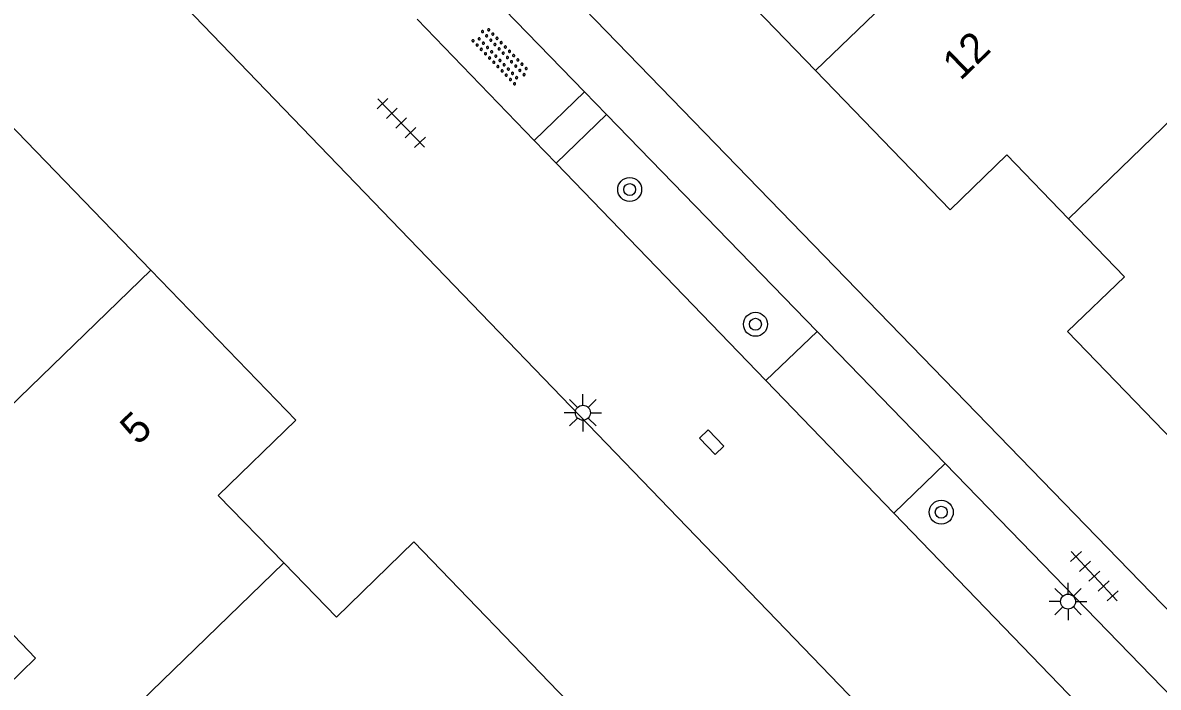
# Model space of a CAD drawing. Extents: x 137999 to 141000, y 397500 to 400501.
# Drawn here: x 138533.79 to 138571.68, y 399296.52 to 399318.72 of the extents above; entities that cross this region are included whole.
import ezdxf

# ---------------------------------------------------------------- set-up
doc = ezdxf.new("R2010")
doc.units = 0
for name, color, linetype in [('gg-anno-huisnummerreeks BGT', 7, 'Continuous'), ('gg-bbg-gedigitaliseerde bebouwing', 7, 'Continuous'), ('gg-bbg-hoofdgebouw', 7, 'Continuous'), ('gg-bbg-tussenscheiding', 7, 'Continuous'), ('gg-knt-verharding', 7, 'Continuous'), ('gg-knt-verharding nz', 7, 'Continuous'), ('gt-grn-weggrens', 7, 'Continuous'), ('gt-symb-boom', 7, 'Continuous'), ('gt-symb-kolk center center', 7, 'Continuous'), ('gt-symb-lichtmast', 7, 'Continuous'), ('gt-symb-overige verharding', 7, 'Continuous'), ('gt-symb-tegel verharding', 7, 'Continuous')]:
    doc.layers.add(name, color=color, linetype=linetype)

# ---------------------------------------------------------------- blocks, each defined once
blk = doc.blocks.new('gt0-TEG1')
at = {"layer": 'gt-symb-tegel verharding'}
for p, q in [((-1.125, 0), (1.125, 0)), ((-0.9, -0.25), (-0.9, 0.25)), ((-0.45, -0.25), (-0.45, 0.25)), ((0, -0.25), (0, 0.25)), ((0.45, -0.25), (0.45, 0.25)), ((0.9, -0.25), (0.9, 0.25))]:
    blk.add_line(p, q, dxfattribs=at)
blk = doc.blocks.new('gt0-LMAST')
at = {"layer": 'gt-symb-lichtmast'}
for p, q in [((-0.182, 0.173), (-0.447, 0.438)), ((-0.005, 0.246), (-0.005, 0.621)), ((0.172, 0.173), (0.437, 0.438)), ((-0.255, -0.004), (-0.63, -0.004)), ((-0.182, -0.181), (-0.447, -0.446)), ((-0.005, -0.254), (-0.005, -0.629)), ((0.437, -0.446), (0.172, -0.181)), ((0.245, -0.004), (0.62, -0.004))]:
    blk.add_line(p, q, dxfattribs=at)
blk.add_circle((-0.005, -0.004), 0.25, dxfattribs=at)
blk = doc.blocks.new('gt0-BOOM')
at = {"layer": 'gt-symb-boom'}
for radius in [0.4, 0.2]:
    blk.add_circle((0, 0), radius, dxfattribs=at)
blk = doc.blocks.new('gt0-KOLKCC')
at = {"layer": 'gt-symb-kolk center center'}
blk.add_lwpolyline([(-0.375, 0.2), (0.375, 0.2), (0.375, -0.2), (-0.375, -0.2)], close=True, dxfattribs=at)
blk = doc.blocks.new('gt0-OVH')
at = {"layer": 'gt-symb-overige verharding'}
for points in [[(-0.972, 0.298), (-0.967, 0.308), (-0.965, 0.319), (-0.966, 0.33), (-0.971, 0.34), (-0.978, 0.348), (-0.988, 0.353), (-0.999, 0.355), (-1.01, 0.354), (-1.02, 0.349), (-1.028, 0.342), (-1.033, 0.332), (-1.035, 0.321), (-1.034, 0.31), (-1.029, 0.3), (-1.022, 0.292), (-1.012, 0.287), (-1.001, 0.285), (-0.99, 0.286), (-0.98, 0.291)], [(-0.872, 0.106), (-0.867, 0.116), (-0.865, 0.126), (-0.866, 0.137), (-0.871, 0.147), (-0.878, 0.156), (-0.888, 0.161), (-0.899, 0.163), (-0.91, 0.162), (-0.92, 0.157), (-0.928, 0.15), (-0.933, 0.14), (-0.935, 0.129), (-0.934, 0.118), (-0.929, 0.108), (-0.922, 0.1), (-0.912, 0.095), (-0.901, 0.092), (-0.89, 0.094), (-0.88, 0.098)], [(-0.772, 0.298), (-0.767, 0.308), (-0.765, 0.319), (-0.766, 0.33), (-0.771, 0.34), (-0.778, 0.348), (-0.788, 0.353), (-0.799, 0.355), (-0.81, 0.354), (-0.82, 0.349), (-0.828, 0.342), (-0.833, 0.332), (-0.835, 0.321), (-0.834, 0.31), (-0.829, 0.3), (-0.822, 0.292), (-0.812, 0.287), (-0.801, 0.285), (-0.79, 0.286), (-0.78, 0.291)], [(-0.672, 0.106), (-0.667, 0.116), (-0.665, 0.126), (-0.666, 0.137), (-0.671, 0.147), (-0.678, 0.156), (-0.688, 0.161), (-0.699, 0.163), (-0.71, 0.162), (-0.72, 0.157), (-0.728, 0.15), (-0.733, 0.14), (-0.735, 0.129), (-0.734, 0.118), (-0.729, 0.108), (-0.722, 0.1), (-0.712, 0.095), (-0.701, 0.092), (-0.69, 0.094), (-0.68, 0.098)], [(-0.572, 0.298), (-0.567, 0.308), (-0.565, 0.319), (-0.566, 0.33), (-0.571, 0.34), (-0.578, 0.348), (-0.588, 0.353), (-0.599, 0.355), (-0.61, 0.354), (-0.62, 0.349), (-0.628, 0.342), (-0.633, 0.332), (-0.635, 0.321), (-0.634, 0.31), (-0.629, 0.3), (-0.622, 0.292), (-0.612, 0.287), (-0.601, 0.285), (-0.59, 0.286), (-0.58, 0.291)], [(-0.472, 0.106), (-0.467, 0.116), (-0.465, 0.126), (-0.466, 0.137), (-0.471, 0.147), (-0.478, 0.156), (-0.488, 0.161), (-0.499, 0.163), (-0.51, 0.162), (-0.52, 0.157), (-0.528, 0.15), (-0.533, 0.14), (-0.535, 0.129), (-0.534, 0.118), (-0.529, 0.108), (-0.522, 0.1), (-0.512, 0.095), (-0.501, 0.092), (-0.49, 0.094), (-0.48, 0.098)], [(-0.372, 0.298), (-0.367, 0.308), (-0.365, 0.319), (-0.366, 0.33), (-0.371, 0.34), (-0.378, 0.348), (-0.388, 0.353), (-0.399, 0.355), (-0.41, 0.354), (-0.42, 0.349), (-0.428, 0.342), (-0.433, 0.332), (-0.435, 0.321), (-0.434, 0.31), (-0.429, 0.3), (-0.422, 0.292), (-0.412, 0.287), (-0.401, 0.285), (-0.39, 0.286), (-0.38, 0.291)], [(-0.272, 0.106), (-0.267, 0.116), (-0.265, 0.126), (-0.266, 0.137), (-0.271, 0.147), (-0.278, 0.156), (-0.288, 0.161), (-0.299, 0.163), (-0.31, 0.162), (-0.32, 0.157), (-0.328, 0.15), (-0.333, 0.14), (-0.335, 0.129), (-0.334, 0.118), (-0.329, 0.108), (-0.322, 0.1), (-0.312, 0.095), (-0.301, 0.092), (-0.29, 0.094), (-0.28, 0.098)], [(-0.172, 0.298), (-0.167, 0.308), (-0.165, 0.319), (-0.166, 0.33), (-0.171, 0.34), (-0.178, 0.348), (-0.188, 0.353), (-0.199, 0.355), (-0.21, 0.354), (-0.22, 0.349), (-0.228, 0.342), (-0.233, 0.332), (-0.235, 0.321), (-0.234, 0.31), (-0.229, 0.3), (-0.222, 0.292), (-0.212, 0.287), (-0.201, 0.285), (-0.19, 0.286), (-0.18, 0.291)], [(-0.072, 0.106), (-0.067, 0.116), (-0.065, 0.126), (-0.066, 0.137), (-0.071, 0.147), (-0.078, 0.156), (-0.088, 0.161), (-0.099, 0.163), (-0.11, 0.162), (-0.12, 0.157), (-0.128, 0.15), (-0.133, 0.14), (-0.135, 0.129), (-0.134, 0.118), (-0.129, 0.108), (-0.122, 0.1), (-0.112, 0.095), (-0.101, 0.092), (-0.09, 0.094), (-0.08, 0.098)], [(0.028, 0.298), (0.033, 0.308), (0.035, 0.319), (0.034, 0.33), (0.029, 0.34), (0.022, 0.348), (0.012, 0.353), (0.001, 0.355), (-0.01, 0.354), (-0.02, 0.349), (-0.028, 0.342), (-0.033, 0.332), (-0.035, 0.321), (-0.034, 0.31), (-0.029, 0.3), (-0.022, 0.292), (-0.012, 0.287), (-0.001, 0.285), (0.01, 0.286), (0.02, 0.291)], [(0.128, 0.106), (0.133, 0.116), (0.135, 0.126), (0.134, 0.137), (0.129, 0.147), (0.122, 0.156), (0.112, 0.161), (0.101, 0.163), (0.09, 0.162), (0.08, 0.157), (0.072, 0.15), (0.067, 0.14), (0.065, 0.129), (0.066, 0.118), (0.071, 0.108), (0.078, 0.1), (0.088, 0.095), (0.099, 0.092), (0.11, 0.094), (0.12, 0.098)], [(0.228, 0.298), (0.233, 0.308), (0.235, 0.319), (0.234, 0.33), (0.229, 0.34), (0.222, 0.348), (0.212, 0.353), (0.201, 0.355), (0.19, 0.354), (0.18, 0.349), (0.172, 0.342), (0.167, 0.332), (0.165, 0.321), (0.166, 0.31), (0.171, 0.3), (0.178, 0.292), (0.188, 0.287), (0.199, 0.285), (0.21, 0.286), (0.22, 0.291)], [(0.328, 0.106), (0.333, 0.116), (0.335, 0.126), (0.334, 0.137), (0.329, 0.147), (0.322, 0.156), (0.312, 0.161), (0.301, 0.163), (0.29, 0.162), (0.28, 0.157), (0.272, 0.15), (0.267, 0.14), (0.265, 0.129), (0.266, 0.118), (0.271, 0.108), (0.278, 0.1), (0.288, 0.095), (0.299, 0.092), (0.31, 0.094), (0.32, 0.098)], [(0.428, 0.298), (0.433, 0.308), (0.435, 0.319), (0.434, 0.33), (0.429, 0.34), (0.422, 0.348), (0.412, 0.353), (0.401, 0.355), (0.39, 0.354), (0.38, 0.349), (0.372, 0.342), (0.367, 0.332), (0.365, 0.321), (0.366, 0.31), (0.371, 0.3), (0.378, 0.292), (0.388, 0.287), (0.399, 0.285), (0.41, 0.286), (0.42, 0.291)], [(0.528, 0.106), (0.533, 0.116), (0.535, 0.126), (0.534, 0.137), (0.529, 0.147), (0.522, 0.156), (0.512, 0.161), (0.501, 0.163), (0.49, 0.162), (0.48, 0.157), (0.472, 0.15), (0.467, 0.14), (0.465, 0.129), (0.466, 0.118), (0.471, 0.108), (0.478, 0.1), (0.488, 0.095), (0.499, 0.092), (0.51, 0.094), (0.52, 0.098)], [(0.628, 0.298), (0.633, 0.308), (0.635, 0.319), (0.634, 0.33), (0.629, 0.34), (0.622, 0.348), (0.612, 0.353), (0.601, 0.355), (0.59, 0.354), (0.58, 0.349), (0.572, 0.342), (0.567, 0.332), (0.565, 0.321), (0.566, 0.31), (0.571, 0.3), (0.578, 0.292), (0.588, 0.287), (0.599, 0.285), (0.61, 0.286), (0.62, 0.291)], [(0.728, 0.106), (0.733, 0.116), (0.735, 0.126), (0.734, 0.137), (0.729, 0.147), (0.722, 0.156), (0.712, 0.161), (0.701, 0.163), (0.69, 0.162), (0.68, 0.157), (0.672, 0.15), (0.667, 0.14), (0.665, 0.129), (0.666, 0.118), (0.671, 0.108), (0.678, 0.1), (0.688, 0.095), (0.699, 0.092), (0.71, 0.094), (0.72, 0.098)], [(0.828, 0.298), (0.833, 0.308), (0.835, 0.319), (0.834, 0.33), (0.829, 0.34), (0.822, 0.348), (0.812, 0.353), (0.801, 0.355), (0.79, 0.354), (0.78, 0.349), (0.772, 0.342), (0.767, 0.332), (0.765, 0.321), (0.766, 0.31), (0.771, 0.3), (0.778, 0.292), (0.788, 0.287), (0.799, 0.285), (0.81, 0.286), (0.82, 0.291)], [(0.928, 0.106), (0.933, 0.116), (0.935, 0.126), (0.934, 0.137), (0.929, 0.147), (0.922, 0.156), (0.912, 0.161), (0.901, 0.163), (0.89, 0.162), (0.88, 0.157), (0.872, 0.15), (0.867, 0.14), (0.865, 0.129), (0.866, 0.118), (0.871, 0.108), (0.878, 0.1), (0.888, 0.095), (0.899, 0.092), (0.91, 0.094), (0.92, 0.098)], [(1.028, 0.298), (1.033, 0.308), (1.035, 0.319), (1.034, 0.33), (1.029, 0.34), (1.022, 0.348), (1.012, 0.353), (1.001, 0.355), (0.99, 0.354), (0.98, 0.349), (0.972, 0.342), (0.967, 0.332), (0.965, 0.321), (0.966, 0.31), (0.971, 0.3), (0.978, 0.292), (0.988, 0.287), (0.999, 0.285), (1.01, 0.286), (1.02, 0.291)], [(-0.972, -0.142), (-0.967, -0.132), (-0.965, -0.121), (-0.966, -0.11), (-0.971, -0.1), (-0.978, -0.092), (-0.988, -0.087), (-0.999, -0.085), (-1.01, -0.086), (-1.02, -0.091), (-1.028, -0.098), (-1.033, -0.108), (-1.035, -0.119), (-1.034, -0.13), (-1.029, -0.14), (-1.022, -0.148), (-1.012, -0.153), (-1.001, -0.155), (-0.99, -0.154), (-0.98, -0.149)], [(-0.872, -0.334), (-0.867, -0.324), (-0.865, -0.314), (-0.866, -0.303), (-0.871, -0.293), (-0.878, -0.284), (-0.888, -0.279), (-0.899, -0.277), (-0.91, -0.278), (-0.92, -0.283), (-0.928, -0.29), (-0.933, -0.3), (-0.935, -0.311), (-0.934, -0.322), (-0.929, -0.332), (-0.922, -0.34), (-0.912, -0.345), (-0.901, -0.348), (-0.89, -0.346), (-0.88, -0.342)], [(-0.772, -0.142), (-0.767, -0.132), (-0.765, -0.121), (-0.766, -0.11), (-0.771, -0.1), (-0.778, -0.092), (-0.788, -0.087), (-0.799, -0.085), (-0.81, -0.086), (-0.82, -0.091), (-0.828, -0.098), (-0.833, -0.108), (-0.835, -0.119), (-0.834, -0.13), (-0.829, -0.14), (-0.822, -0.148), (-0.812, -0.153), (-0.801, -0.155), (-0.79, -0.154), (-0.78, -0.149)], [(-0.672, -0.334), (-0.667, -0.324), (-0.665, -0.314), (-0.666, -0.303), (-0.671, -0.293), (-0.678, -0.284), (-0.688, -0.279), (-0.699, -0.277), (-0.71, -0.278), (-0.72, -0.283), (-0.728, -0.29), (-0.733, -0.3), (-0.735, -0.311), (-0.734, -0.322), (-0.729, -0.332), (-0.722, -0.34), (-0.712, -0.345), (-0.701, -0.348), (-0.69, -0.346), (-0.68, -0.342)], [(-0.572, -0.142), (-0.567, -0.132), (-0.565, -0.121), (-0.566, -0.11), (-0.571, -0.1), (-0.578, -0.092), (-0.588, -0.087), (-0.599, -0.085), (-0.61, -0.086), (-0.62, -0.091), (-0.628, -0.098), (-0.633, -0.108), (-0.635, -0.119), (-0.634, -0.13), (-0.629, -0.14), (-0.622, -0.148), (-0.612, -0.153), (-0.601, -0.155), (-0.59, -0.154), (-0.58, -0.149)], [(-0.472, -0.334), (-0.467, -0.324), (-0.465, -0.314), (-0.466, -0.303), (-0.471, -0.293), (-0.478, -0.284), (-0.488, -0.279), (-0.499, -0.277), (-0.51, -0.278), (-0.52, -0.283), (-0.528, -0.29), (-0.533, -0.3), (-0.535, -0.311), (-0.534, -0.322), (-0.529, -0.332), (-0.522, -0.34), (-0.512, -0.345), (-0.501, -0.348), (-0.49, -0.346), (-0.48, -0.342)], [(-0.372, -0.142), (-0.367, -0.132), (-0.365, -0.121), (-0.366, -0.11), (-0.371, -0.1), (-0.378, -0.092), (-0.388, -0.087), (-0.399, -0.085), (-0.41, -0.086), (-0.42, -0.091), (-0.428, -0.098), (-0.433, -0.108), (-0.435, -0.119), (-0.434, -0.13), (-0.429, -0.14), (-0.422, -0.148), (-0.412, -0.153), (-0.401, -0.155), (-0.39, -0.154), (-0.38, -0.149)], [(-0.272, -0.334), (-0.267, -0.324), (-0.265, -0.314), (-0.266, -0.303), (-0.271, -0.293), (-0.278, -0.284), (-0.288, -0.279), (-0.299, -0.277), (-0.31, -0.278), (-0.32, -0.283), (-0.328, -0.29), (-0.333, -0.3), (-0.335, -0.311), (-0.334, -0.322), (-0.329, -0.332), (-0.322, -0.34), (-0.312, -0.345), (-0.301, -0.348), (-0.29, -0.346), (-0.28, -0.342)], [(-0.172, -0.142), (-0.167, -0.132), (-0.165, -0.121), (-0.166, -0.11), (-0.171, -0.1), (-0.178, -0.092), (-0.188, -0.087), (-0.199, -0.085), (-0.21, -0.086), (-0.22, -0.091), (-0.228, -0.098), (-0.233, -0.108), (-0.235, -0.119), (-0.234, -0.13), (-0.229, -0.14), (-0.222, -0.148), (-0.212, -0.153), (-0.201, -0.155), (-0.19, -0.154), (-0.18, -0.149)], [(-0.072, -0.334), (-0.067, -0.324), (-0.065, -0.314), (-0.066, -0.303), (-0.071, -0.293), (-0.078, -0.284), (-0.088, -0.279), (-0.099, -0.277), (-0.11, -0.278), (-0.12, -0.283), (-0.128, -0.29), (-0.133, -0.3), (-0.135, -0.311), (-0.134, -0.322), (-0.129, -0.332), (-0.122, -0.34), (-0.112, -0.345), (-0.101, -0.348), (-0.09, -0.346), (-0.08, -0.342)], [(0.028, -0.142), (0.033, -0.132), (0.035, -0.121), (0.034, -0.11), (0.029, -0.1), (0.022, -0.092), (0.012, -0.087), (0.001, -0.085), (-0.01, -0.086), (-0.02, -0.091), (-0.028, -0.098), (-0.033, -0.108), (-0.035, -0.119), (-0.034, -0.13), (-0.029, -0.14), (-0.022, -0.148), (-0.012, -0.153), (-0.001, -0.155), (0.01, -0.154), (0.02, -0.149)], [(0.128, -0.334), (0.133, -0.324), (0.135, -0.314), (0.134, -0.303), (0.129, -0.293), (0.122, -0.284), (0.112, -0.279), (0.101, -0.277), (0.09, -0.278), (0.08, -0.283), (0.072, -0.29), (0.067, -0.3), (0.065, -0.311), (0.066, -0.322), (0.071, -0.332), (0.078, -0.34), (0.088, -0.345), (0.099, -0.348), (0.11, -0.346), (0.12, -0.342)], [(0.228, -0.142), (0.233, -0.132), (0.235, -0.121), (0.234, -0.11), (0.229, -0.1), (0.222, -0.092), (0.212, -0.087), (0.201, -0.085), (0.19, -0.086), (0.18, -0.091), (0.172, -0.098), (0.167, -0.108), (0.165, -0.119), (0.166, -0.13), (0.171, -0.14), (0.178, -0.148), (0.188, -0.153), (0.199, -0.155), (0.21, -0.154), (0.22, -0.149)], [(0.328, -0.334), (0.333, -0.324), (0.335, -0.314), (0.334, -0.303), (0.329, -0.293), (0.322, -0.284), (0.312, -0.279), (0.301, -0.277), (0.29, -0.278), (0.28, -0.283), (0.272, -0.29), (0.267, -0.3), (0.265, -0.311), (0.266, -0.322), (0.271, -0.332), (0.278, -0.34), (0.288, -0.345), (0.299, -0.348), (0.31, -0.346), (0.32, -0.342)], [(0.428, -0.142), (0.433, -0.132), (0.435, -0.121), (0.434, -0.11), (0.429, -0.1), (0.422, -0.092), (0.412, -0.087), (0.401, -0.085), (0.39, -0.086), (0.38, -0.091), (0.372, -0.098), (0.367, -0.108), (0.365, -0.119), (0.366, -0.13), (0.371, -0.14), (0.378, -0.148), (0.388, -0.153), (0.399, -0.155), (0.41, -0.154), (0.42, -0.149)], [(0.528, -0.334), (0.533, -0.324), (0.535, -0.314), (0.534, -0.303), (0.529, -0.293), (0.522, -0.284), (0.512, -0.279), (0.501, -0.277), (0.49, -0.278), (0.48, -0.283), (0.472, -0.29), (0.467, -0.3), (0.465, -0.311), (0.466, -0.322), (0.471, -0.332), (0.478, -0.34), (0.488, -0.345), (0.499, -0.348), (0.51, -0.346), (0.52, -0.342)], [(0.628, -0.142), (0.633, -0.132), (0.635, -0.121), (0.634, -0.11), (0.629, -0.1), (0.622, -0.092), (0.612, -0.087), (0.601, -0.085), (0.59, -0.086), (0.58, -0.091), (0.572, -0.098), (0.567, -0.108), (0.565, -0.119), (0.566, -0.13), (0.571, -0.14), (0.578, -0.148), (0.588, -0.153), (0.599, -0.155), (0.61, -0.154), (0.62, -0.149)], [(0.728, -0.334), (0.733, -0.324), (0.735, -0.314), (0.734, -0.303), (0.729, -0.293), (0.722, -0.284), (0.712, -0.279), (0.701, -0.277), (0.69, -0.278), (0.68, -0.283), (0.672, -0.29), (0.667, -0.3), (0.665, -0.311), (0.666, -0.322), (0.671, -0.332), (0.678, -0.34), (0.688, -0.345), (0.699, -0.348), (0.71, -0.346), (0.72, -0.342)], [(0.828, -0.142), (0.833, -0.132), (0.835, -0.121), (0.834, -0.11), (0.829, -0.1), (0.822, -0.092), (0.812, -0.087), (0.801, -0.085), (0.79, -0.086), (0.78, -0.091), (0.772, -0.098), (0.767, -0.108), (0.765, -0.119), (0.766, -0.13), (0.771, -0.14), (0.778, -0.148), (0.788, -0.153), (0.799, -0.155), (0.81, -0.154), (0.82, -0.149)], [(0.928, -0.334), (0.933, -0.324), (0.935, -0.314), (0.934, -0.303), (0.929, -0.293), (0.922, -0.284), (0.912, -0.279), (0.901, -0.277), (0.89, -0.278), (0.88, -0.283), (0.872, -0.29), (0.867, -0.3), (0.865, -0.311), (0.866, -0.322), (0.871, -0.332), (0.878, -0.34), (0.888, -0.345), (0.899, -0.348), (0.91, -0.346), (0.92, -0.342)], [(1.028, -0.142), (1.033, -0.132), (1.035, -0.121), (1.034, -0.11), (1.029, -0.1), (1.022, -0.092), (1.012, -0.087), (1.001, -0.085), (0.99, -0.086), (0.98, -0.091), (0.972, -0.098), (0.967, -0.108), (0.965, -0.119), (0.966, -0.13), (0.971, -0.14), (0.978, -0.148), (0.988, -0.153), (0.999, -0.155), (1.01, -0.154), (1.02, -0.149)]]:
    blk.add_lwpolyline(points, close=True, dxfattribs=at)

msp = doc.modelspace()

# ---------------------------------------------------------------- linework, layer by layer
at = {"layer": 'gg-bbg-gedigitaliseerde bebouwing'}
msp.add_lwpolyline([(138536.634, 399294.995), (138534.709, 399293.128), (138532.284, 399295.629), (138534.214, 399297.5), (138529.626, 399302.278)], dxfattribs=at)
at = {"layer": 'gg-bbg-hoofdgebouw'}
msp.add_line((138560.249, 399317.116), (138555.875, 399321.64), dxfattribs=at)
for points in [[(138568.693, 399312.164), (138566.63, 399314.3), (138564.74, 399312.47), (138560.249, 399317.116)], [(138538.063, 399310.447), (138532.95, 399315.74), (138530.35, 399313.23), (138528.346, 399315.331)], [(138573.163, 399303.741), (138568.66, 399308.4), (138570.56, 399310.23), (138568.693, 399312.164)], [(138542.497, 399300.677), (138540.31, 399302.93), (138542.9, 399305.44), (138538.063, 399310.447)], [(138551.969, 399296.06), (138546.84, 399301.38), (138544.26, 399298.86), (138542.497, 399300.677)]]:
    msp.add_lwpolyline(points, dxfattribs=at)
at = {"layer": 'gg-bbg-tussenscheiding'}
for p, q in [((138560.249, 399317.116), (138568.903, 399325.492)), ((138574.911, 399318.201), (138568.693, 399312.164)), ((138538.063, 399310.447), (138531.797, 399304.38)), ((138536.634, 399294.995), (138542.497, 399300.677))]:
    msp.add_line(p, q, dxfattribs=at)
at = {"layer": 'gg-knt-verharding'}
for p, q in [((138563.945, 399293.59), (138521.934, 399337.198)), ((138592.65, 399277.79), (138547.64, 399324.23)), ((138552.537, 399316.405), (138548.705, 399320.358)), ((138546.947, 399318.829), (138550.854, 399314.78)), ((138550.854, 399314.78), (138552.537, 399316.405)), ((138553.268, 399315.651), (138551.587, 399314.021)), ((138560.298, 399308.399), (138553.268, 399315.651)), ((138551.587, 399314.021), (138550.854, 399314.78)), ((138551.587, 399314.021), (138558.583, 399306.77)), ((138558.583, 399306.77), (138560.298, 399308.399)), ((138562.859, 399302.34), (138558.583, 399306.77)), ((138562.859, 399302.34), (138564.572, 399303.991)), ((138564.572, 399303.991), (138573.307, 399294.98)), ((138571.549, 399293.336), (138562.859, 399302.34))]:
    msp.add_line(p, q, dxfattribs=at)
at = {"layer": 'gg-knt-verharding nz'}
msp.add_line((138564.572, 399303.991), (138560.298, 399308.399), dxfattribs=at)
at = {"layer": 'gt-grn-weggrens'}
msp.add_line((138553.268, 399315.651), (138552.537, 399316.405), dxfattribs=at)

# ---------------------------------------------------------------- block references
at = {"layer": 'gt-symb-boom'}
for p in [(138554.043, 399313.145), (138558.241, 399308.644), (138564.442, 399302.369)]:
    msp.add_blockref('gt0-BOOM', p, dxfattribs=at)
at = {"layer": 'gt-symb-kolk center center', "rotation": -46.05341047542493}
msp.add_blockref('gt0-KOLKCC', (138556.779, 399304.707), dxfattribs=at)
at = {"layer": 'gt-symb-lichtmast'}
for p in [(138552.486, 399305.695), (138568.678, 399299.389)]:
    msp.add_blockref('gt0-LMAST', p, dxfattribs=at)
at = {"layer": 'gt-symb-overige verharding', "rotation": 133.9465895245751}
msp.add_blockref('gt0-OVH', (138549.738, 399317.616), dxfattribs=at)
at = {"layer": 'gt-symb-tegel verharding'}
for p, rotation in [((138546.419, 399315.365), -45.972395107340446), ((138569.55, 399300.234), 133.0138934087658)]:
    msp.add_blockref('gt0-TEG1', p, dxfattribs=dict(at, rotation=rotation))

# ---------------------------------------------------------------- texts
at = {"layer": 'gg-anno-huisnummerreeks BGT'}
for s, p in [('12', (138565.081, 399316.755)), ('5', (138537.633, 399304.577))]:
    msp.add_text(s, height=1, rotation=44, dxfattribs=at).set_placement(p)

doc.saveas('drawing.dxf')
